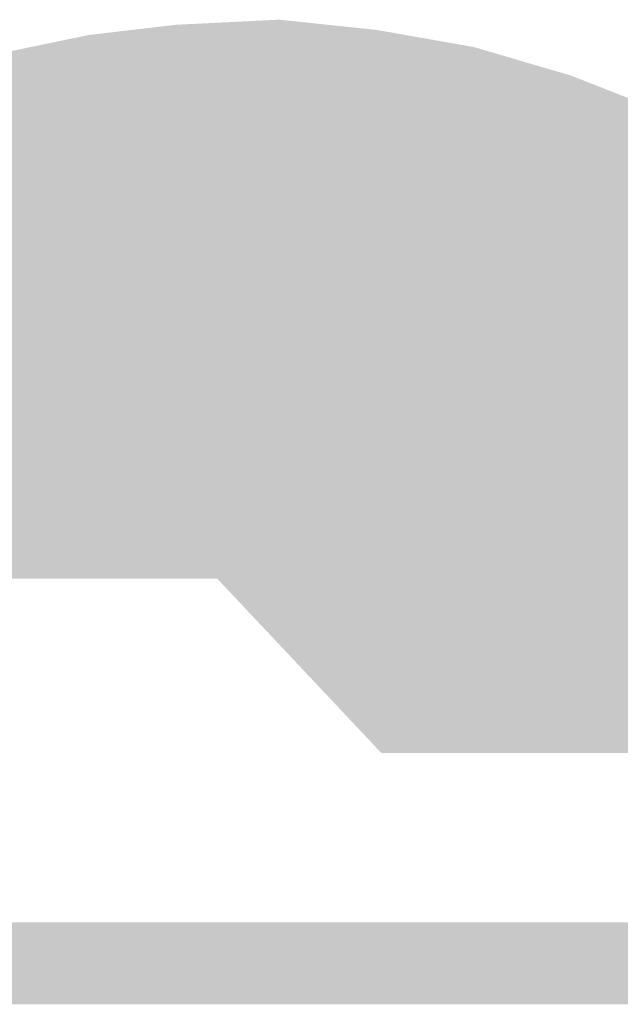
# Model space of a CAD drawing. Extents: x -2 to 113, y -136 to 16.
# Tile 321 of 541: x 11.63 to 12.73, y 13.73 to 15.54. Entities that reach past the tile are written whole.
import ezdxf

# ---------------------------------------------------------------- set-up
doc = ezdxf.new("R2010")
doc.units = 0
doc.header["$MEASUREMENT"] = 0
doc.linetypes.add('SOLID', pattern=[0])
doc.layers.get('0').update_dxf_attribs({"linetype": 'SOLID'})
for name, color, linetype in [('1', 7, 'SOLID'), ('10', 7, 'SOLID'), ('11', 7, 'SOLID'), ('12', 7, 'SOLID'), ('13', 7, 'SOLID'), ('14', 7, 'SOLID'), ('15', 7, 'SOLID'), ('16', 7, 'SOLID'), ('17', 7, 'SOLID'), ('18', 7, 'SOLID'), ('19', 7, 'SOLID'), ('2', 7, 'SOLID'), ('20', 7, 'SOLID'), ('21', 7, 'SOLID'), ('22', 7, 'SOLID'), ('23', 7, 'SOLID'), ('24', 7, 'SOLID'), ('25', 7, 'SOLID'), ('26', 7, 'SOLID'), ('27', 7, 'SOLID'), ('28', 7, 'SOLID'), ('29', 7, 'SOLID'), ('3', 7, 'SOLID'), ('30', 7, 'SOLID'), ('31', 7, 'SOLID'), ('32', 7, 'SOLID'), ('33', 7, 'SOLID'), ('34', 7, 'SOLID'), ('35', 7, 'SOLID'), ('36', 7, 'SOLID'), ('37', 7, 'SOLID'), ('38', 7, 'SOLID'), ('39', 7, 'SOLID'), ('4', 7, 'SOLID'), ('40', 7, 'SOLID'), ('41', 7, 'SOLID'), ('42', 7, 'SOLID'), ('43', 7, 'SOLID'), ('44', 7, 'SOLID'), ('45', 7, 'SOLID'), ('46', 7, 'SOLID'), ('47', 7, 'SOLID'), ('48', 7, 'SOLID'), ('49', 7, 'SOLID'), ('5', 7, 'SOLID'), ('50', 7, 'SOLID'), ('51', 7, 'SOLID'), ('52', 7, 'SOLID'), ('53', 7, 'SOLID'), ('54', 7, 'SOLID'), ('55', 7, 'SOLID'), ('56', 7, 'SOLID'), ('57', 7, 'SOLID'), ('58', 7, 'SOLID'), ('59', 7, 'SOLID'), ('6', 7, 'SOLID'), ('60', 7, 'SOLID'), ('61', 7, 'SOLID'), ('62', 7, 'SOLID'), ('63', 7, 'SOLID'), ('64', 7, 'SOLID'), ('65', 7, 'SOLID'), ('66', 7, 'SOLID'), ('67', 7, 'SOLID'), ('68', 7, 'SOLID'), ('7', 7, 'SOLID'), ('8', 7, 'SOLID'), ('9', 7, 'SOLID')]:
    doc.layers.add(name, color=color, linetype=linetype)

# ---------------------------------------------------------------- blocks, each defined once
blk = doc.blocks.new('DGRFC_SCDOT')
at = {"color": 7}
for points in [[(5806.817, 1967.5), (5705.817, 1962.5), (5806.817, 1967.5), (5620.317, 1952.5)], [(5998.019, 1940.67), (5806.817, 1967.5), (5998.019, 1940.67), (5620.317, 1952.5)], [(5998.019, 1940.67), (5902.317, 1957.5), (5998.019, 1940.67), (5806.817, 1967.5)], [(5620.317, 1952.5), (5418.817, 1902.5), (5620.317, 1952.5), (5177.317, 1771.5)], [(5620.317, 1952.5), (5177.317, 1771.5), (5620.317, 1952.5), (5335.984, 1419)], [(5620.317, 1952.5), (5335.984, 1419), (5620.317, 1952.5), (5746.317, 1419)], [(5620.317, 1952.5), (5519.976, 1931.727), (5620.317, 1952.5), (5418.817, 1902.5)], [(5998.019, 1940.67), (5620.317, 1952.5), (5998.019, 1940.67), (5746.317, 1419)], [(5998.019, 1940.67), (5746.317, 1419), (5998.019, 1940.67), (6305.317, 1248)], [(6194.317, 1873), (6093.817, 1912.5), (6194.317, 1873), (5998.019, 1940.67)], [(6467.593, 1671.111), (6194.317, 1873), (6467.593, 1671.111), (5998.019, 1940.67)], [(6467.593, 1671.111), (5998.019, 1940.67), (6467.593, 1671.111), (6305.317, 1248)], [(5746.317, 1419), (5907.317, 1248), (5746.317, 1419), (6305.317, 1248)], [(6335.317, 1001.5), (6400.817, 1082), (6335.317, 1001.5), (4341.817, 1082)], [(6335.317, 1001.5), (4341.817, 1082), (6335.317, 1001.5), (4349.252, 1045.219)], [(4349.252, 1045.219), (4351.817, 1001.5), (4349.252, 1045.219), (6335.317, 1001.5)]]:
    blk.add_solid(points, dxfattribs=at)

msp = doc.modelspace()

# ---------------------------------------------------------------- block references
at = {"xscale": 0.001868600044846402, "yscale": 0.001868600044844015, "zscale": 14.70588235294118}
msp.add_blockref('DGRFC_SCDOT', (1.2531, 11.8615), dxfattribs=at)
at = {"layer": '1', "xscale": 0.001868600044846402, "yscale": 0.001868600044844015, "zscale": 14.70588235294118}
msp.add_blockref('DGRFC_SCDOT', (1.2531, 11.8615), dxfattribs=at)
at = {"layer": '10', "xscale": 0.001868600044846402, "yscale": 0.001868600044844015, "zscale": 14.70588235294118}
msp.add_blockref('DGRFC_SCDOT', (1.2531, 11.8615), dxfattribs=at)
at = {"layer": '11', "xscale": 0.001868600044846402, "yscale": 0.001868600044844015, "zscale": 14.70588235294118}
msp.add_blockref('DGRFC_SCDOT', (1.2531, 11.8615), dxfattribs=at)
at = {"layer": '12', "xscale": 0.001868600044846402, "yscale": 0.001868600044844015, "zscale": 14.70588235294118}
msp.add_blockref('DGRFC_SCDOT', (1.2531, 11.8615), dxfattribs=at)
at = {"layer": '13', "xscale": 0.001868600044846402, "yscale": 0.001868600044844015, "zscale": 14.70588235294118}
msp.add_blockref('DGRFC_SCDOT', (1.2531, 11.8615), dxfattribs=at)
at = {"layer": '14', "xscale": 0.001868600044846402, "yscale": 0.001868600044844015, "zscale": 14.70588235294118}
msp.add_blockref('DGRFC_SCDOT', (1.2531, 11.8615), dxfattribs=at)
at = {"layer": '15', "xscale": 0.001868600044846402, "yscale": 0.001868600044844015, "zscale": 14.70588235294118}
msp.add_blockref('DGRFC_SCDOT', (1.2531, 11.8615), dxfattribs=at)
at = {"layer": '16', "xscale": 0.001868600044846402, "yscale": 0.001868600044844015, "zscale": 14.70588235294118}
msp.add_blockref('DGRFC_SCDOT', (1.2531, 11.8615), dxfattribs=at)
at = {"layer": '17', "xscale": 0.001868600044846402, "yscale": 0.001868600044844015, "zscale": 14.70588235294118}
msp.add_blockref('DGRFC_SCDOT', (1.2531, 11.8615), dxfattribs=at)
at = {"layer": '18', "xscale": 0.001868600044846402, "yscale": 0.001868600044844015, "zscale": 14.70588235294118}
msp.add_blockref('DGRFC_SCDOT', (1.2531, 11.8615), dxfattribs=at)
at = {"layer": '19', "xscale": 0.001868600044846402, "yscale": 0.001868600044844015, "zscale": 14.70588235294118}
msp.add_blockref('DGRFC_SCDOT', (1.2531, 11.8615), dxfattribs=at)
at = {"layer": '2', "xscale": 0.001868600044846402, "yscale": 0.001868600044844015, "zscale": 14.70588235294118}
msp.add_blockref('DGRFC_SCDOT', (1.2531, 11.8615), dxfattribs=at)
at = {"layer": '20', "xscale": 0.001868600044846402, "yscale": 0.001868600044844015, "zscale": 14.70588235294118}
msp.add_blockref('DGRFC_SCDOT', (1.2531, 11.8615), dxfattribs=at)
at = {"layer": '21', "xscale": 0.001868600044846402, "yscale": 0.001868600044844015, "zscale": 14.70588235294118}
msp.add_blockref('DGRFC_SCDOT', (1.2531, 11.8615), dxfattribs=at)
at = {"layer": '22', "xscale": 0.001868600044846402, "yscale": 0.001868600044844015, "zscale": 14.70588235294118}
msp.add_blockref('DGRFC_SCDOT', (1.2531, 11.8615), dxfattribs=at)
at = {"layer": '23', "xscale": 0.001868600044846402, "yscale": 0.001868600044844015, "zscale": 14.70588235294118}
msp.add_blockref('DGRFC_SCDOT', (1.2531, 11.8615), dxfattribs=at)
at = {"layer": '24', "xscale": 0.001868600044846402, "yscale": 0.001868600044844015, "zscale": 14.70588235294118}
msp.add_blockref('DGRFC_SCDOT', (1.2531, 11.8615), dxfattribs=at)
at = {"layer": '25', "xscale": 0.001868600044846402, "yscale": 0.001868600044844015, "zscale": 14.70588235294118}
msp.add_blockref('DGRFC_SCDOT', (1.2531, 11.8615), dxfattribs=at)
at = {"layer": '26', "xscale": 0.001868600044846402, "yscale": 0.001868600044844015, "zscale": 14.70588235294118}
msp.add_blockref('DGRFC_SCDOT', (1.2531, 11.8615), dxfattribs=at)
at = {"layer": '27', "xscale": 0.001868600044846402, "yscale": 0.001868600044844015, "zscale": 14.70588235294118}
msp.add_blockref('DGRFC_SCDOT', (1.2531, 11.8615), dxfattribs=at)
at = {"layer": '28', "xscale": 0.001868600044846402, "yscale": 0.001868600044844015, "zscale": 14.70588235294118}
msp.add_blockref('DGRFC_SCDOT', (1.2531, 11.8615), dxfattribs=at)
at = {"layer": '29', "xscale": 0.001868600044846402, "yscale": 0.001868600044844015, "zscale": 14.70588235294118}
msp.add_blockref('DGRFC_SCDOT', (1.2531, 11.8615), dxfattribs=at)
at = {"layer": '3', "xscale": 0.001868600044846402, "yscale": 0.001868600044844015, "zscale": 14.70588235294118}
msp.add_blockref('DGRFC_SCDOT', (1.2531, 11.8615), dxfattribs=at)
at = {"layer": '30', "xscale": 0.001868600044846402, "yscale": 0.001868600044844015, "zscale": 14.70588235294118}
msp.add_blockref('DGRFC_SCDOT', (1.2531, 11.8615), dxfattribs=at)
at = {"layer": '31', "xscale": 0.001868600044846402, "yscale": 0.001868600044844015, "zscale": 14.70588235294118}
msp.add_blockref('DGRFC_SCDOT', (1.2531, 11.8615), dxfattribs=at)
at = {"layer": '32', "xscale": 0.001868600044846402, "yscale": 0.001868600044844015, "zscale": 14.70588235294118}
msp.add_blockref('DGRFC_SCDOT', (1.2531, 11.8615), dxfattribs=at)
at = {"layer": '33', "xscale": 0.001868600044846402, "yscale": 0.001868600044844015, "zscale": 14.70588235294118}
msp.add_blockref('DGRFC_SCDOT', (1.2531, 11.8615), dxfattribs=at)
at = {"layer": '34', "xscale": 0.001868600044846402, "yscale": 0.001868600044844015, "zscale": 14.70588235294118}
msp.add_blockref('DGRFC_SCDOT', (1.2531, 11.8615), dxfattribs=at)
at = {"layer": '35', "xscale": 0.001868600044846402, "yscale": 0.001868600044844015, "zscale": 14.70588235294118}
msp.add_blockref('DGRFC_SCDOT', (1.2531, 11.8615), dxfattribs=at)
at = {"layer": '36', "xscale": 0.001868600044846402, "yscale": 0.001868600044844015, "zscale": 14.70588235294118}
msp.add_blockref('DGRFC_SCDOT', (1.2531, 11.8615), dxfattribs=at)
at = {"layer": '37', "xscale": 0.001868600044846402, "yscale": 0.001868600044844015, "zscale": 14.70588235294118}
msp.add_blockref('DGRFC_SCDOT', (1.2531, 11.8615), dxfattribs=at)
at = {"layer": '38', "xscale": 0.001868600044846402, "yscale": 0.001868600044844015, "zscale": 14.70588235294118}
msp.add_blockref('DGRFC_SCDOT', (1.2531, 11.8615), dxfattribs=at)
at = {"layer": '39', "xscale": 0.001868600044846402, "yscale": 0.001868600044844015, "zscale": 14.70588235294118}
msp.add_blockref('DGRFC_SCDOT', (1.2531, 11.8615), dxfattribs=at)
at = {"layer": '4', "xscale": 0.001868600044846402, "yscale": 0.001868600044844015, "zscale": 14.70588235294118}
msp.add_blockref('DGRFC_SCDOT', (1.2531, 11.8615), dxfattribs=at)
at = {"layer": '40', "xscale": 0.001868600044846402, "yscale": 0.001868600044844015, "zscale": 14.70588235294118}
msp.add_blockref('DGRFC_SCDOT', (1.2531, 11.8615), dxfattribs=at)
at = {"layer": '41', "xscale": 0.001868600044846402, "yscale": 0.001868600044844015, "zscale": 14.70588235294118}
msp.add_blockref('DGRFC_SCDOT', (1.2531, 11.8615), dxfattribs=at)
at = {"layer": '42', "xscale": 0.001868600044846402, "yscale": 0.001868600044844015, "zscale": 14.70588235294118}
msp.add_blockref('DGRFC_SCDOT', (1.2531, 11.8615), dxfattribs=at)
at = {"layer": '43', "xscale": 0.001868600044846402, "yscale": 0.001868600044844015, "zscale": 14.70588235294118}
msp.add_blockref('DGRFC_SCDOT', (1.2531, 11.8615), dxfattribs=at)
at = {"layer": '44', "xscale": 0.001868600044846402, "yscale": 0.001868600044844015, "zscale": 14.70588235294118}
msp.add_blockref('DGRFC_SCDOT', (1.2531, 11.8615), dxfattribs=at)
at = {"layer": '45', "xscale": 0.001868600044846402, "yscale": 0.001868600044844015, "zscale": 14.70588235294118}
msp.add_blockref('DGRFC_SCDOT', (1.2531, 11.8615), dxfattribs=at)
at = {"layer": '46', "xscale": 0.001868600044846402, "yscale": 0.001868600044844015, "zscale": 14.70588235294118}
msp.add_blockref('DGRFC_SCDOT', (1.2531, 11.8615), dxfattribs=at)
at = {"layer": '47', "xscale": 0.001868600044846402, "yscale": 0.001868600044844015, "zscale": 14.70588235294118}
msp.add_blockref('DGRFC_SCDOT', (1.2531, 11.8615), dxfattribs=at)
at = {"layer": '48', "xscale": 0.001868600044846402, "yscale": 0.001868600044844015, "zscale": 14.70588235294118}
msp.add_blockref('DGRFC_SCDOT', (1.2531, 11.8615), dxfattribs=at)
at = {"layer": '49', "xscale": 0.001868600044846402, "yscale": 0.001868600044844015, "zscale": 14.70588235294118}
msp.add_blockref('DGRFC_SCDOT', (1.2531, 11.8615), dxfattribs=at)
at = {"layer": '5', "xscale": 0.001868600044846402, "yscale": 0.001868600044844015, "zscale": 14.70588235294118}
msp.add_blockref('DGRFC_SCDOT', (1.2531, 11.8615), dxfattribs=at)
at = {"layer": '50', "xscale": 0.001868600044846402, "yscale": 0.001868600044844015, "zscale": 14.70588235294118}
msp.add_blockref('DGRFC_SCDOT', (1.2531, 11.8615), dxfattribs=at)
at = {"layer": '51', "xscale": 0.001868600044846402, "yscale": 0.001868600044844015, "zscale": 14.70588235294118}
msp.add_blockref('DGRFC_SCDOT', (1.2531, 11.8615), dxfattribs=at)
at = {"layer": '52', "xscale": 0.001868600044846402, "yscale": 0.001868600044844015, "zscale": 14.70588235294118}
msp.add_blockref('DGRFC_SCDOT', (1.2531, 11.8615), dxfattribs=at)
at = {"layer": '53', "xscale": 0.001868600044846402, "yscale": 0.001868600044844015, "zscale": 14.70588235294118}
msp.add_blockref('DGRFC_SCDOT', (1.2531, 11.8615), dxfattribs=at)
at = {"layer": '54', "xscale": 0.001868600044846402, "yscale": 0.001868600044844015, "zscale": 14.70588235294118}
msp.add_blockref('DGRFC_SCDOT', (1.2531, 11.8615), dxfattribs=at)
at = {"layer": '55', "xscale": 0.001868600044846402, "yscale": 0.001868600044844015, "zscale": 14.70588235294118}
msp.add_blockref('DGRFC_SCDOT', (1.2531, 11.8615), dxfattribs=at)
at = {"layer": '56', "xscale": 0.001868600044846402, "yscale": 0.001868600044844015, "zscale": 14.70588235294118}
msp.add_blockref('DGRFC_SCDOT', (1.2531, 11.8615), dxfattribs=at)
at = {"layer": '57', "xscale": 0.001868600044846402, "yscale": 0.001868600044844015, "zscale": 14.70588235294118}
msp.add_blockref('DGRFC_SCDOT', (1.2531, 11.8615), dxfattribs=at)
at = {"layer": '58', "xscale": 0.001868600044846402, "yscale": 0.001868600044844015, "zscale": 14.70588235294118}
msp.add_blockref('DGRFC_SCDOT', (1.2531, 11.8615), dxfattribs=at)
at = {"layer": '59', "xscale": 0.001868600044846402, "yscale": 0.001868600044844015, "zscale": 14.70588235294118}
msp.add_blockref('DGRFC_SCDOT', (1.2531, 11.8615), dxfattribs=at)
at = {"layer": '6', "xscale": 0.001868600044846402, "yscale": 0.001868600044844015, "zscale": 14.70588235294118}
msp.add_blockref('DGRFC_SCDOT', (1.2531, 11.8615), dxfattribs=at)
at = {"layer": '60', "xscale": 0.001868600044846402, "yscale": 0.001868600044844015, "zscale": 14.70588235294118}
msp.add_blockref('DGRFC_SCDOT', (1.2531, 11.8615), dxfattribs=at)
at = {"layer": '61', "xscale": 0.001868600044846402, "yscale": 0.001868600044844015, "zscale": 14.70588235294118}
msp.add_blockref('DGRFC_SCDOT', (1.2531, 11.8615), dxfattribs=at)
at = {"layer": '62', "xscale": 0.001868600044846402, "yscale": 0.001868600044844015, "zscale": 14.70588235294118}
msp.add_blockref('DGRFC_SCDOT', (1.2531, 11.8615), dxfattribs=at)
at = {"layer": '63', "xscale": 0.001868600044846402, "yscale": 0.001868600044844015, "zscale": 14.70588235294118}
msp.add_blockref('DGRFC_SCDOT', (1.2531, 11.8615), dxfattribs=at)
at = {"layer": '64', "xscale": 0.001868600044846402, "yscale": 0.001868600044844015, "zscale": 14.70588235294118}
msp.add_blockref('DGRFC_SCDOT', (1.2531, 11.8615), dxfattribs=at)
at = {"layer": '65', "xscale": 0.001868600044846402, "yscale": 0.001868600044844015, "zscale": 14.70588235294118}
msp.add_blockref('DGRFC_SCDOT', (1.2531, 11.8615), dxfattribs=at)
at = {"layer": '66', "xscale": 0.001868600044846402, "yscale": 0.001868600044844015, "zscale": 14.70588235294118}
msp.add_blockref('DGRFC_SCDOT', (1.2531, 11.8615), dxfattribs=at)
at = {"layer": '67', "xscale": 0.001868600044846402, "yscale": 0.001868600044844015, "zscale": 14.70588235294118}
msp.add_blockref('DGRFC_SCDOT', (1.2531, 11.8615), dxfattribs=at)
at = {"layer": '68', "xscale": 0.001868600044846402, "yscale": 0.001868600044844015, "zscale": 14.70588235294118}
msp.add_blockref('DGRFC_SCDOT', (1.2531, 11.8615), dxfattribs=at)
at = {"layer": '7', "xscale": 0.001868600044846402, "yscale": 0.001868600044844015, "zscale": 14.70588235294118}
msp.add_blockref('DGRFC_SCDOT', (1.2531, 11.8615), dxfattribs=at)
at = {"layer": '8', "xscale": 0.001868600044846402, "yscale": 0.001868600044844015, "zscale": 14.70588235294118}
msp.add_blockref('DGRFC_SCDOT', (1.2531, 11.8615), dxfattribs=at)
at = {"layer": '9', "xscale": 0.001868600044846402, "yscale": 0.001868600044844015, "zscale": 14.70588235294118}
msp.add_blockref('DGRFC_SCDOT', (1.2531, 11.8615), dxfattribs=at)

doc.saveas('drawing.dxf')
